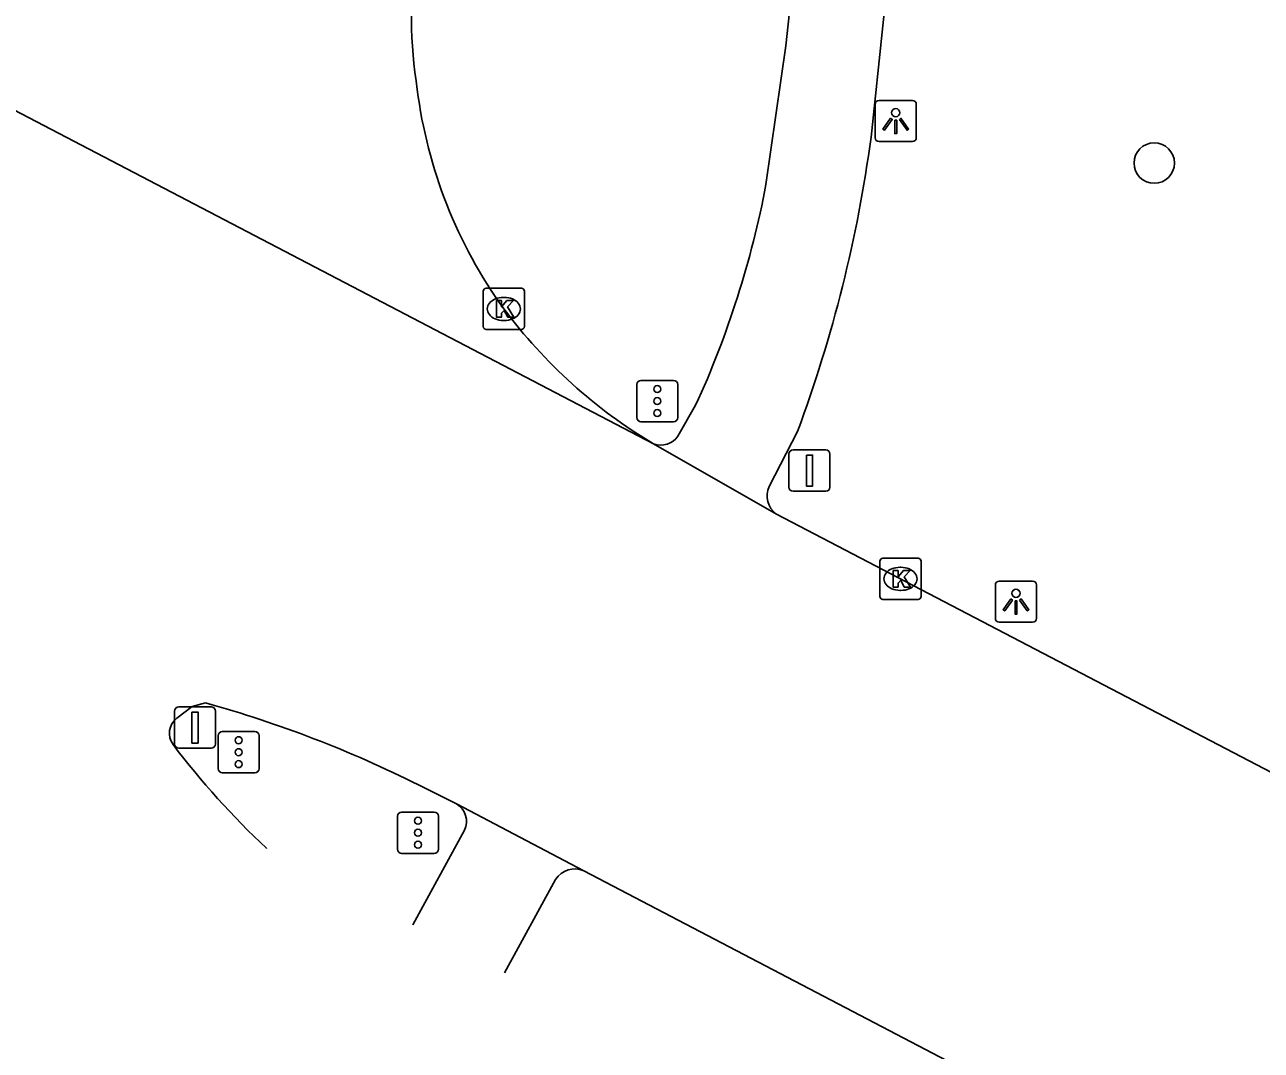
# Model space of a CAD drawing. Extents: x 156414 to 157775, y 382335 to 383765.
# Drawn here: x 157416.44 to 157446.37, y 382579.28 to 382604.12 of the extents above; entities that cross this region are included whole.
import ezdxf

# ---------------------------------------------------------------- set-up
doc = ezdxf.new("R2010")
doc.units = 0
for name, color, linetype in [('IMGEO_Boom', 7, 'Continuous'), ('IMGEO_Fietspad_gesloten', 7, 'Continuous'), ('IMGEO_Kolk', 7, 'Continuous'), ('IMGEO_Lichtpunt', 7, 'Continuous'), ('IMGEO_Rijbaan_lokaal_gesloten', 7, 'Continuous'), ('IMGEO_Rijbaan_regionaal_gesloten', 7, 'Continuous'), ('IMGEO_Verkeersbordpaal', 7, 'Continuous'), ('IMGEO_Verkeersregelinstallatiepaal', 7, 'Continuous')]:
    doc.layers.add(name, color=color, linetype=linetype)

msp = doc.modelspace()

# ---------------------------------------------------------------- linework, layer by layer
at = {"layer": 'IMGEO_Boom'}
msp.add_circle((157443.776, 382600.767), 0.489, dxfattribs=at)
at = {"layer": 'IMGEO_Fietspad_gesloten'}
for points in [[(157438.933, 382622.479), (157438.905, 382620.272), (157436.924, 382601.397)], [(157434.379, 382600.245), (157434.858, 382603.605), (157436.661, 382620.325), (157436.746, 382621.844)], [(157432.249, 382594.152), (157432.677, 382594.9)], [(157435.142, 382594.263), (157434.455, 382592.933)], [(157425.835, 382582.317), (157425.835, 382582.317), (157427.08, 382584.613)], [(157429.287, 382583.416), (157428.054, 382581.155)]]:
    msp.add_lwpolyline(points, dxfattribs=at)
for centre, radius, start, end in [((157403.83, 382605.874), 33.395, 339.6544, 352.2958), ((157411.437, 382604.607), 23.353, 335.4391, 349.235), ((157431.834, 382594.445), 0.508, 249.8877, 324.754), ((157434.93, 382592.704), 0.527, 154.293, 235.8378), ((157426.643, 382584.829), 0.487, 333.6352, 59.8621), ((157429.752, 382583.123), 0.549, 66.564, 147.7711)]:
    msp.add_arc(centre, radius, start, end, dxfattribs=at)
at = {"layer": 'IMGEO_Kolk'}
for p, q in [((157427.609, 382597.735), (157428.461, 382597.735)), ((157427.534, 382596.809), (157427.534, 382597.661)), ((157428.022, 382597.515), (157428.047, 382597.515)), ((157428.535, 382597.661), (157428.535, 382596.809)), ((157428.045, 382596.955), (157428.02, 382596.955)), ((157428.461, 382596.735), (157427.609, 382596.735)), ((157437.133, 382590.272), (157437.133, 382591.124)), ((157437.208, 382591.198), (157438.06, 382591.198)), ((157438.134, 382591.124), (157438.134, 382590.272)), ((157437.621, 382590.978), (157437.646, 382590.978)), ((157437.644, 382590.418), (157437.619, 382590.418)), ((157438.06, 382590.198), (157437.208, 382590.198))]:
    msp.add_line(p, q, dxfattribs=at)
for points in [[(157427.609, 382597.735), (157428.461, 382597.735)], [(157427.534, 382596.809), (157427.534, 382597.661)], [(157427.855, 382597.435), (157427.978, 382597.435), (157427.978, 382597.284), (157428.108, 382597.435), (157428.272, 382597.435), (157428.126, 382597.284), (157428.279, 382597.035), (157428.127, 382597.035), (157428.042, 382597.199), (157427.978, 382597.132), (157427.978, 382597.035), (157427.855, 382597.035), (157427.855, 382597.435)], [(157428.535, 382597.661), (157428.535, 382596.809)], [(157428.461, 382596.735), (157427.609, 382596.735)], [(157437.133, 382590.272), (157437.133, 382591.124)], [(157437.208, 382591.198), (157438.06, 382591.198)], [(157438.134, 382591.124), (157438.134, 382590.272)], [(157437.454, 382590.898), (157437.577, 382590.898), (157437.577, 382590.747), (157437.707, 382590.898), (157437.871, 382590.898), (157437.725, 382590.747), (157437.878, 382590.498), (157437.726, 382590.498), (157437.641, 382590.662), (157437.577, 382590.595), (157437.577, 382590.498), (157437.454, 382590.498), (157437.454, 382590.898)], [(157438.06, 382590.198), (157437.208, 382590.198)]]:
    msp.add_lwpolyline(points, dxfattribs=at)
for centre, start, end in [((157427.611, 382597.659), 91.552, 178.448), ((157427.611, 382597.659), 91.552, 178.448), ((157428.459, 382597.659), 1.552, 88.448), ((157428.459, 382597.659), 1.552, 88.448), ((157427.611, 382596.811), 181.552, 268.448), ((157427.611, 382596.811), 181.552, 268.448), ((157428.459, 382596.811), 271.552, 358.448), ((157428.459, 382596.811), 271.552, 358.448), ((157437.21, 382591.122), 91.552, 178.448), ((157437.21, 382591.122), 91.552, 178.448), ((157438.058, 382591.122), 1.552, 88.448), ((157438.058, 382591.122), 1.552, 88.448), ((157437.21, 382590.274), 181.552, 268.448), ((157437.21, 382590.274), 181.552, 268.448), ((157438.058, 382590.274), 271.552, 358.448), ((157438.058, 382590.274), 271.552, 358.448)]:
    msp.add_arc(centre, 0.0765, start, end, dxfattribs=at)
for centre, major_axis, ratio, start_param, end_param in [((157428.021, 382597.235), (-0.387, 0.002), 0.722429, 4.712389, 7.853982), ((157428.046, 382597.235), (-0.39, 0.002), 0.717154, 1.570796, 4.712389), ((157437.62, 382590.698), (-0.387, 0.002), 0.722429, 4.712389, 7.853982), ((157437.645, 382590.698), (-0.39, 0.002), 0.717154, 1.570796, 4.712389)]:
    msp.add_ellipse(centre, major_axis=major_axis, ratio=ratio, start_param=start_param, end_param=end_param, dxfattribs=at)
at = {"layer": 'IMGEO_Lichtpunt'}
for p, q in [((157437.021, 382602.188), (157437.021, 382601.381)), ((157437.021, 382602.188), (157437.021, 382601.381)), ((157437.923, 382602.283), (157437.115, 382602.283)), ((157437.923, 382602.283), (157437.115, 382602.283)), ((157438.017, 382601.381), (157438.017, 382602.188)), ((157438.017, 382601.381), (157438.017, 382602.188)), ((157437.115, 382601.287), (157437.923, 382601.287)), ((157437.115, 382601.287), (157437.923, 382601.287)), ((157439.931, 382590.549), (157439.931, 382589.742)), ((157439.931, 382590.549), (157439.931, 382589.742)), ((157440.833, 382590.644), (157440.025, 382590.644)), ((157440.833, 382590.644), (157440.025, 382590.644)), ((157440.927, 382589.742), (157440.927, 382590.549)), ((157440.927, 382589.742), (157440.927, 382590.549)), ((157440.025, 382589.648), (157440.833, 382589.648)), ((157440.025, 382589.648), (157440.833, 382589.648))]:
    msp.add_line(p, q, dxfattribs=at)
for points in [[(157437.395, 382601.852), (157437.434, 382601.824), (157437.246, 382601.562), (157437.208, 382601.589), (157437.395, 382601.852)], [(157437.497, 382601.804), (157437.544, 382601.804), (157437.544, 382601.482), (157437.497, 382601.482), (157437.497, 382601.804)], [(157437.607, 382601.824), (157437.645, 382601.851), (157437.832, 382601.589), (157437.793, 382601.561), (157437.607, 382601.824)], [(157440.305, 382590.213), (157440.344, 382590.185), (157440.156, 382589.923), (157440.118, 382589.95), (157440.305, 382590.213)], [(157440.517, 382590.185), (157440.555, 382590.212), (157440.742, 382589.95), (157440.703, 382589.922), (157440.517, 382590.185)], [(157440.407, 382590.165), (157440.454, 382590.165), (157440.454, 382589.843), (157440.407, 382589.843), (157440.407, 382590.165)]]:
    msp.add_lwpolyline(points, dxfattribs=at)
for centre in [(157437.52, 382601.986), (157440.43, 382590.347)]:
    msp.add_circle(centre, 0.0994, dxfattribs=at)
for centre, start, end in [((157437.115, 382602.188), 90, 180), ((157437.115, 382602.188), 90, 180), ((157437.923, 382602.188), 0, 90), ((157437.923, 382602.188), 0, 90), ((157437.115, 382601.381), 180, 270), ((157437.115, 382601.381), 180, 270), ((157437.923, 382601.381), 270, 0), ((157437.923, 382601.381), 270, 360), ((157440.025, 382590.549), 90, 180), ((157440.025, 382590.549), 90, 180), ((157440.833, 382590.549), 0, 90), ((157440.833, 382590.549), 0, 90), ((157440.025, 382589.742), 180, 270), ((157440.025, 382589.742), 180, 270), ((157440.833, 382589.742), 270, 0), ((157440.833, 382589.742), 270, 360)]:
    msp.add_arc(centre, 0.0946, start, end, dxfattribs=at)
at = {"layer": 'IMGEO_Rijbaan_lokaal_gesloten'}
for centre, radius, start, end in [((157437.149, 382604.334), 11.35, 155.038, 189.0484), ((157437.41, 382604.001), 11.562, 187.215, 215.8179), ((157438.014, 382604.66), 12.438, 216.6498, 227.9604), ((157437.982, 382604.62), 12.388, 227.9464, 239.3047)]:
    msp.add_arc(centre, radius, start, end, dxfattribs=at)
at = {"layer": 'IMGEO_Rijbaan_regionaal_gesloten'}
for points in [[(157431.659, 382593.968), (157399.4, 382610.821)], [(157434.634, 382592.268), (157431.659, 382593.968)], [(157447.357, 382585.624), (157434.634, 382592.268)], [(157420.119, 382587.323), (157420.487, 382587.609), (157420.812, 382587.695)], [(157425.968, 382585.708), (157426.888, 382585.251)], [(157426.888, 382585.251), (157429.97, 382583.627)], [(157429.97, 382583.627), (157496.969, 382548.564)]]:
    msp.add_lwpolyline(points, dxfattribs=at)
for centre, radius, start, end in [((157413.128, 382560.074), 28.67, 63.3945, 74.4545), ((157420.394, 382586.959), 0.456, 127.0134, 216.7264), ((157435.921, 382598.717), 19.934, 217.1252, 226.8593), ((157435.944, 382598.689), 19.929, 226.7556, 226.7622)]:
    msp.add_arc(centre, radius, start, end, dxfattribs=at)
at = {"layer": 'IMGEO_Verkeersbordpaal'}
for p, q in [((157435.036, 382593.82), (157435.826, 382593.82)), ((157435.826, 382593.82), (157435.036, 382593.82)), ((157434.936, 382592.92), (157434.936, 382593.72)), ((157434.936, 382593.72), (157434.936, 382592.92)), ((157435.926, 382593.72), (157435.926, 382592.92)), ((157435.926, 382592.92), (157435.926, 382593.72)), ((157435.826, 382592.82), (157435.036, 382592.82)), ((157435.036, 382592.82), (157435.826, 382592.82)), ((157420.166, 382587.597), (157420.956, 382587.597)), ((157420.956, 382587.597), (157420.166, 382587.597)), ((157420.066, 382586.697), (157420.066, 382587.497)), ((157420.066, 382587.497), (157420.066, 382586.697)), ((157421.056, 382587.497), (157421.056, 382586.697)), ((157421.056, 382586.697), (157421.056, 382587.497)), ((157420.956, 382586.597), (157420.166, 382586.597)), ((157420.166, 382586.597), (157420.956, 382586.597))]:
    msp.add_line(p, q, dxfattribs=at)
for points in [[(157435.356, 382593.695), (157435.506, 382593.695), (157435.506, 382592.945), (157435.356, 382592.945), (157435.356, 382593.695)], [(157420.486, 382587.472), (157420.636, 382587.472), (157420.636, 382586.722), (157420.486, 382586.722), (157420.486, 382587.472)]]:
    msp.add_lwpolyline(points, dxfattribs=at)
for centre, start, end in [((157435.036, 382593.72), 90, 180), ((157435.036, 382593.72), 90, 180), ((157435.826, 382593.72), 0, 90), ((157435.826, 382593.72), 360, 90), ((157435.036, 382592.92), 180, 270), ((157435.036, 382592.92), 180, 270), ((157435.826, 382592.92), 270, 0), ((157435.826, 382592.92), 270, 0), ((157420.166, 382587.497), 90, 180), ((157420.166, 382587.497), 90, 180), ((157420.956, 382587.497), 0, 90), ((157420.956, 382587.497), 360, 90), ((157420.166, 382586.697), 180, 270), ((157420.166, 382586.697), 180, 270), ((157420.956, 382586.697), 270, 0), ((157420.956, 382586.697), 270, 0)]:
    msp.add_arc(centre, 0.1, start, end, dxfattribs=at)
at = {"layer": 'IMGEO_Verkeersregelinstallatiepaal'}
for p, q in [((157431.253, 382594.603), (157431.253, 382595.403)), ((157431.253, 382595.403), (157431.253, 382594.603)), ((157431.353, 382595.503), (157432.143, 382595.503)), ((157432.143, 382595.503), (157431.353, 382595.503)), ((157432.243, 382595.403), (157432.243, 382594.603)), ((157432.243, 382594.603), (157432.243, 382595.403)), ((157432.143, 382594.503), (157431.353, 382594.503)), ((157431.353, 382594.503), (157432.143, 382594.503)), ((157421.22, 382587), (157422.01, 382587)), ((157422.01, 382587), (157421.22, 382587)), ((157421.12, 382586.1), (157421.12, 382586.9)), ((157421.12, 382586.9), (157421.12, 382586.1)), ((157422.11, 382586.9), (157422.11, 382586.1)), ((157422.11, 382586.1), (157422.11, 382586.9)), ((157422.01, 382586), (157421.22, 382586)), ((157421.22, 382586), (157422.01, 382586)), ((157425.461, 382584.15), (157425.461, 382584.95)), ((157425.461, 382584.95), (157425.461, 382584.15)), ((157425.561, 382585.05), (157426.351, 382585.05)), ((157426.351, 382585.05), (157425.561, 382585.05)), ((157426.451, 382584.95), (157426.451, 382584.15)), ((157426.451, 382584.15), (157426.451, 382584.95)), ((157426.351, 382584.05), (157425.561, 382584.05)), ((157425.561, 382584.05), (157426.351, 382584.05))]:
    msp.add_line(p, q, dxfattribs=at)
for centre in [(157431.748, 382595.293), (157431.748, 382595.003), (157431.748, 382594.713), (157421.615, 382586.79), (157421.615, 382586.5), (157421.615, 382586.21), (157425.956, 382584.84), (157425.956, 382584.55), (157425.956, 382584.26)]:
    msp.add_circle(centre, 0.085, dxfattribs=at)
for centre, start, end in [((157431.353, 382595.403), 90, 180), ((157431.353, 382595.403), 90, 180), ((157432.143, 382595.403), 0, 90), ((157432.143, 382595.403), 360, 90), ((157431.353, 382594.603), 180, 270), ((157431.353, 382594.603), 180, 270), ((157432.143, 382594.603), 270, 0), ((157432.143, 382594.603), 270, 0), ((157421.22, 382586.9), 90, 180), ((157421.22, 382586.9), 90, 180), ((157422.01, 382586.9), 0, 90), ((157422.01, 382586.9), 360, 90), ((157421.22, 382586.1), 180, 270), ((157421.22, 382586.1), 180, 270), ((157422.01, 382586.1), 270, 0), ((157422.01, 382586.1), 270, 0), ((157425.561, 382584.95), 90, 180), ((157425.561, 382584.95), 90, 180), ((157426.351, 382584.95), 0, 90), ((157426.351, 382584.95), 360, 90), ((157425.561, 382584.15), 180, 270), ((157425.561, 382584.15), 180, 270), ((157426.351, 382584.15), 270, 0), ((157426.351, 382584.15), 270, 0)]:
    msp.add_arc(centre, 0.1, start, end, dxfattribs=at)

doc.saveas('drawing.dxf')
